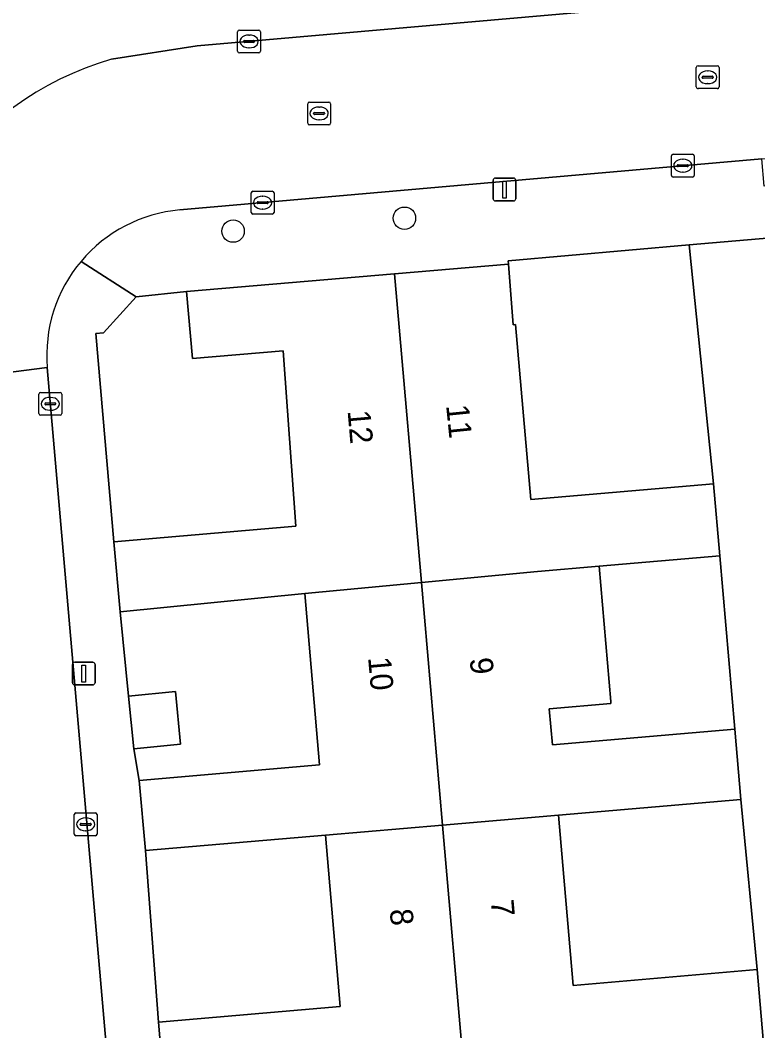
# Model space of a CAD drawing. Extents: x 162989 to 165008, y 383432 to 384338.
# Drawn here: x 164115.4 to 164147.72, y 383883.37 to 383927.64 of the extents above; entities that cross this region are included whole.
import ezdxf

# ---------------------------------------------------------------- set-up
doc = ezdxf.new("R2010")
doc.units = 0
for name, color, linetype in [('IMGEO_Boom', 7, 'Continuous'), ('IMGEO_Erf', 7, 'Continuous'), ('IMGEO_Kolk', 7, 'Continuous'), ('IMGEO_Lichtmast', 7, 'Continuous'), ('IMGEO_Muur', 7, 'Continuous'), ('IMGEO_Pand', 7, 'Continuous'), ('IMGEO_Pand_nummerreeks', 7, 'Continuous'), ('IMGEO_Rijbaan_lokaal_open', 7, 'Continuous'), ('IMGEO_Rioolput', 7, 'Continuous'), ('IMGEO_Voetpad_open', 7, 'Continuous')]:
    doc.layers.add(name, color=color, linetype=linetype)

msp = doc.modelspace()

# ---------------------------------------------------------------- linework, layer by layer
at = {"layer": 'IMGEO_Boom'}
for centre in [(164132.236, 383918.967), (164124.727, 383918.401)]:
    msp.add_circle(centre, 0.489, dxfattribs=at)
at = {"layer": 'IMGEO_Erf'}
for points in [[(164144.711, 383917.794), (164136.782, 383917.1), (164136.794, 383916.96), (164137.004, 383914.3), (164137.104, 383914.309), (164137.766, 383906.641), (164145.774, 383907.331)], [(164119.496, 383904.791), (164127.477, 383905.475), (164126.915, 383913.154), (164122.95, 383912.814), (164122.681, 383915.75), (164120.486, 383915.527), (164119.044, 383913.941), (164118.717, 383913.909)], [(164146.046, 383904.175), (164140.761, 383903.719), (164141.272, 383897.795), (164141.28, 383897.704), (164138.579, 383897.471), (164138.715, 383895.898), (164146.704, 383896.588)], [(164127.869, 383902.531), (164119.774, 383901.72), (164120.14, 383898.034), (164122.196, 383898.24), (164122.428, 383895.925), (164120.372, 383895.719), (164120.618, 383894.338), (164128.517, 383895.019)], [(164146.97, 383893.51), (164138.984, 383892.821), (164139.628, 383885.358), (164147.693, 383886.054)], [(164121.454, 383883.752), (164129.424, 383884.44), (164128.777, 383891.948), (164120.883, 383891.267)]]:
    msp.add_lwpolyline(points, close=True, dxfattribs=at)
at = {"layer": 'IMGEO_Kolk'}
for p, q in [((164124.925, 383926.283), (164124.925, 383927.135)), ((164125, 383927.209), (164125.852, 383927.209)), ((164125.413, 383926.989), (164125.438, 383926.989)), ((164125.926, 383927.135), (164125.926, 383926.283)), ((164125.184, 383926.703), (164125.184, 383926.715)), ((164125.622, 383926.666), (164125.224, 383926.666)), ((164125.227, 383926.752), (164125.625, 383926.752)), ((164125.436, 383926.429), (164125.411, 383926.429)), ((164125.668, 383926.715), (164125.668, 383926.703)), ((164125.852, 383926.209), (164125, 383926.209)), ((164143.931, 383920.842), (164143.931, 383921.694)), ((164144.006, 383921.768), (164144.858, 383921.768)), ((164144.419, 383921.548), (164144.444, 383921.548)), ((164144.932, 383921.694), (164144.932, 383920.842)), ((164144.19, 383921.262), (164144.19, 383921.274)), ((164144.628, 383921.225), (164144.23, 383921.225)), ((164144.233, 383921.311), (164144.631, 383921.311)), ((164144.674, 383921.274), (164144.674, 383921.262)), ((164144.858, 383920.768), (164144.006, 383920.768)), ((164144.442, 383920.988), (164144.417, 383920.988)), ((164125.518, 383919.221), (164125.518, 383920.073)), ((164125.593, 383920.147), (164126.445, 383920.147)), ((164126.006, 383919.927), (164126.031, 383919.927)), ((164126.519, 383920.073), (164126.519, 383919.221)), ((164125.777, 383919.641), (164125.777, 383919.653)), ((164126.215, 383919.604), (164125.817, 383919.604)), ((164125.82, 383919.69), (164126.218, 383919.69)), ((164126.029, 383919.367), (164126.004, 383919.367)), ((164126.261, 383919.653), (164126.261, 383919.641)), ((164126.445, 383919.147), (164125.593, 383919.147)), ((164116.292, 383911.335), (164117.144, 383911.335)), ((164116.217, 383910.409), (164116.217, 383911.261)), ((164116.519, 383910.878), (164116.917, 383910.878)), ((164116.705, 383911.115), (164116.73, 383911.115)), ((164117.218, 383911.261), (164117.218, 383910.409)), ((164116.476, 383910.829), (164116.476, 383910.841)), ((164116.914, 383910.792), (164116.516, 383910.792)), ((164116.728, 383910.555), (164116.703, 383910.555)), ((164116.96, 383910.841), (164116.96, 383910.829)), ((164117.144, 383910.335), (164116.292, 383910.335)), ((164117.768, 383891.988), (164117.768, 383892.84)), ((164117.843, 383892.914), (164118.695, 383892.914)), ((164118.769, 383892.84), (164118.769, 383891.988)), ((164118.027, 383892.408), (164118.027, 383892.42)), ((164118.465, 383892.371), (164118.067, 383892.371)), ((164118.07, 383892.457), (164118.468, 383892.457)), ((164118.256, 383892.694), (164118.281, 383892.694)), ((164118.511, 383892.42), (164118.511, 383892.408)), ((164118.695, 383891.914), (164117.843, 383891.914)), ((164118.279, 383892.134), (164118.254, 383892.134))]:
    msp.add_line(p, q, dxfattribs=at)
for points in [[(164124.925, 383926.283), (164124.925, 383927.135)], [(164125, 383927.209), (164125.852, 383927.209)], [(164125.926, 383927.135), (164125.926, 383926.283)], [(164125.852, 383926.209), (164125, 383926.209)], [(164143.931, 383920.842), (164143.931, 383921.694)], [(164144.006, 383921.768), (164144.858, 383921.768)], [(164144.932, 383921.694), (164144.932, 383920.842)], [(164144.858, 383920.768), (164144.006, 383920.768)], [(164125.518, 383919.221), (164125.518, 383920.073)], [(164125.593, 383920.147), (164126.445, 383920.147)], [(164126.519, 383920.073), (164126.519, 383919.221)], [(164126.445, 383919.147), (164125.593, 383919.147)], [(164116.292, 383911.335), (164117.144, 383911.335)], [(164116.217, 383910.409), (164116.217, 383911.261)], [(164117.218, 383911.261), (164117.218, 383910.409)], [(164117.144, 383910.335), (164116.292, 383910.335)], [(164117.768, 383891.988), (164117.768, 383892.84)], [(164117.843, 383892.914), (164118.695, 383892.914)], [(164118.769, 383892.84), (164118.769, 383891.988)], [(164118.695, 383891.914), (164117.843, 383891.914)]]:
    msp.add_lwpolyline(points, dxfattribs=at)
for centre, radius, start, end in [((164125.002, 383927.133), 0.0765, 91.552, 178.448), ((164125.002, 383927.133), 0.0765, 91.552, 178.448), ((164125.85, 383927.133), 0.0765, 1.552, 88.448), ((164125.85, 383927.133), 0.0765, 1.552, 88.448), ((164125.224, 383926.712), 0.0403, 85.8775, 175.7526), ((164125.221, 383926.702), 0.0366, 178.938, 274.7102), ((164125.625, 383926.709), 0.043, 264.8664, 352.4533), ((164125.629, 383926.714), 0.0386, 1.7309, 96.639), ((164125.002, 383926.285), 0.0765, 181.552, 268.448), ((164125.002, 383926.285), 0.0765, 181.552, 268.448), ((164125.85, 383926.285), 0.0765, 271.552, 358.448), ((164125.85, 383926.285), 0.0765, 271.552, 358.448), ((164144.008, 383921.692), 0.0765, 91.552, 178.448), ((164144.008, 383921.692), 0.0765, 91.552, 178.448), ((164144.856, 383921.692), 0.0765, 1.552, 88.448), ((164144.856, 383921.692), 0.0765, 1.552, 88.448), ((164144.23, 383921.271), 0.0403, 85.8775, 175.7526), ((164144.227, 383921.261), 0.0366, 178.938, 274.7102), ((164144.631, 383921.268), 0.043, 264.8664, 352.4533), ((164144.635, 383921.273), 0.0386, 1.7309, 96.639), ((164144.008, 383920.844), 0.0765, 181.552, 268.448), ((164144.008, 383920.844), 0.0765, 181.552, 268.448), ((164144.856, 383920.844), 0.0765, 271.552, 358.448), ((164144.856, 383920.844), 0.0765, 271.552, 358.448), ((164125.595, 383920.071), 0.0765, 91.552, 178.448), ((164125.595, 383920.071), 0.0765, 91.552, 178.448), ((164126.443, 383920.071), 0.0765, 1.552, 88.448), ((164126.443, 383920.071), 0.0765, 1.552, 88.448), ((164125.817, 383919.65), 0.0403, 85.8775, 175.7526), ((164125.814, 383919.64), 0.0366, 178.938, 274.7102), ((164126.218, 383919.647), 0.043, 264.8664, 352.4533), ((164126.222, 383919.652), 0.0386, 1.7309, 96.639), ((164125.595, 383919.223), 0.0765, 181.552, 268.448), ((164125.595, 383919.223), 0.0765, 181.552, 268.448), ((164126.443, 383919.223), 0.0765, 271.552, 358.448), ((164126.443, 383919.223), 0.0765, 271.552, 358.448), ((164116.294, 383911.259), 0.0765, 91.552, 178.448), ((164116.294, 383911.259), 0.0765, 91.552, 178.448), ((164117.142, 383911.259), 0.0765, 1.552, 88.448), ((164117.142, 383911.259), 0.0765, 1.552, 88.448), ((164116.516, 383910.838), 0.0403, 85.8775, 175.7526), ((164116.921, 383910.84), 0.0386, 1.7309, 96.639), ((164116.513, 383910.828), 0.0366, 178.938, 274.7102), ((164116.917, 383910.835), 0.043, 264.8664, 352.4533), ((164116.294, 383910.411), 0.0765, 181.552, 268.448), ((164116.294, 383910.411), 0.0765, 181.552, 268.448), ((164117.142, 383910.411), 0.0765, 271.552, 358.448), ((164117.142, 383910.411), 0.0765, 271.552, 358.448), ((164117.845, 383892.838), 0.0765, 91.552, 178.448), ((164117.845, 383892.838), 0.0765, 91.552, 178.448), ((164118.693, 383892.838), 0.0765, 1.552, 88.448), ((164118.693, 383892.838), 0.0765, 1.552, 88.448), ((164118.067, 383892.417), 0.0403, 85.8775, 175.7526), ((164118.064, 383892.407), 0.0366, 178.938, 274.7102), ((164118.468, 383892.414), 0.043, 264.8664, 352.4533), ((164118.472, 383892.419), 0.0386, 1.7309, 96.639), ((164117.845, 383891.99), 0.0765, 181.552, 268.448), ((164117.845, 383891.99), 0.0765, 181.552, 268.448), ((164118.693, 383891.99), 0.0765, 271.552, 358.448), ((164118.693, 383891.99), 0.0765, 271.552, 358.448)]:
    msp.add_arc(centre, radius, start, end, dxfattribs=at)
for centre, major_axis, ratio, start_param, end_param in [((164125.412, 383926.709), (-0.387, 0.002), 0.722429, 4.712389, 7.853982), ((164125.437, 383926.709), (-0.39, 0.002), 0.717154, 1.570796, 4.712389), ((164144.418, 383921.268), (-0.387, 0.002), 0.722429, 4.712389, 7.853982), ((164144.443, 383921.268), (-0.39, 0.002), 0.717154, 1.570796, 4.712389), ((164126.005, 383919.647), (-0.387, 0.002), 0.722429, 4.712389, 7.853982), ((164126.03, 383919.647), (-0.39, 0.002), 0.717154, 1.570796, 4.712389), ((164116.704, 383910.835), (-0.387, 0.002), 0.722429, 4.712389, 7.853982), ((164116.729, 383910.835), (-0.39, 0.002), 0.717154, 1.570796, 4.712389), ((164118.255, 383892.414), (-0.387, 0.002), 0.722429, 4.712389, 7.853982), ((164118.28, 383892.414), (-0.39, 0.002), 0.717154, 1.570796, 4.712389)]:
    msp.add_ellipse(centre, major_axis=major_axis, ratio=ratio, start_param=start_param, end_param=end_param, dxfattribs=at)
at = {"layer": 'IMGEO_Lichtmast'}
for p, q in [((164136.12, 383919.821), (164136.12, 383920.621)), ((164136.12, 383920.621), (164136.12, 383919.821)), ((164136.22, 383920.721), (164137.01, 383920.721)), ((164137.01, 383920.721), (164136.22, 383920.721)), ((164137.11, 383920.621), (164137.11, 383919.821)), ((164137.11, 383919.821), (164137.11, 383920.621)), ((164137.01, 383919.721), (164136.22, 383919.721)), ((164136.22, 383919.721), (164137.01, 383919.721)), ((164117.686, 383898.619), (164117.686, 383899.419)), ((164117.686, 383899.419), (164117.686, 383898.619)), ((164117.786, 383899.519), (164118.576, 383899.519)), ((164118.576, 383899.519), (164117.786, 383899.519)), ((164118.676, 383899.419), (164118.676, 383898.619)), ((164118.676, 383898.619), (164118.676, 383899.419)), ((164118.576, 383898.519), (164117.786, 383898.519)), ((164117.786, 383898.519), (164118.576, 383898.519))]:
    msp.add_line(p, q, dxfattribs=at)
for points in [[(164136.54, 383920.596), (164136.69, 383920.596), (164136.69, 383919.846), (164136.54, 383919.846), (164136.54, 383920.596)], [(164118.106, 383899.394), (164118.256, 383899.394), (164118.256, 383898.644), (164118.106, 383898.644), (164118.106, 383899.394)]]:
    msp.add_lwpolyline(points, dxfattribs=at)
for centre, start, end in [((164136.22, 383920.621), 90, 180), ((164136.22, 383920.621), 90, 180), ((164137.01, 383920.621), 0, 90), ((164137.01, 383920.621), 360, 90), ((164136.22, 383919.821), 180, 270), ((164136.22, 383919.821), 180, 270), ((164137.01, 383919.821), 270, 0), ((164137.01, 383919.821), 270, 0), ((164117.786, 383899.419), 90, 180), ((164117.786, 383899.419), 90, 180), ((164118.576, 383899.419), 0, 90), ((164118.576, 383899.419), 360, 90), ((164117.786, 383898.619), 180, 270), ((164117.786, 383898.619), 180, 270), ((164118.576, 383898.619), 270, 0), ((164118.576, 383898.619), 270, 0)]:
    msp.add_arc(centre, 0.1, start, end, dxfattribs=at)
at = {"layer": 'IMGEO_Muur'}
msp.add_lwpolyline([(164122.681, 383915.75), (164120.486, 383915.527), (164119.044, 383913.941), (164118.717, 383913.909), (164119.496, 383904.791)], dxfattribs=at)
at = {"layer": 'IMGEO_Pand'}
for points in [[(164137.104, 383914.309), (164137.004, 383914.3), (164136.794, 383916.96), (164131.8, 383916.532), (164132.977, 383903.01), (164138.06, 383903.486), (164140.761, 383903.719), (164146.046, 383904.175), (164145.774, 383907.331), (164137.766, 383906.641)], [(164131.8, 383916.532), (164122.681, 383915.75), (164122.95, 383912.814), (164126.915, 383913.154), (164127.477, 383905.475), (164119.496, 383904.791), (164119.774, 383901.72), (164127.869, 383902.531), (164132.977, 383903.01)], [(164140.761, 383903.719), (164138.06, 383903.486), (164132.977, 383903.01), (164133.901, 383892.386), (164138.984, 383892.821), (164146.97, 383893.51), (164146.704, 383896.588), (164138.715, 383895.898), (164138.579, 383897.471), (164141.28, 383897.704), (164141.272, 383897.795)], [(164132.977, 383903.01), (164127.869, 383902.531), (164128.517, 383895.019), (164120.618, 383894.338), (164120.883, 383891.267), (164128.777, 383891.948), (164133.901, 383892.386)], [(164120.14, 383898.034), (164120.372, 383895.719), (164122.428, 383895.925), (164122.196, 383898.24)], [(164134.82, 383881.83), (164139.902, 383882.297), (164147.957, 383882.992), (164147.693, 383886.054), (164139.628, 383885.358), (164138.984, 383892.821), (164133.901, 383892.386)], [(164134.82, 383881.83), (164133.901, 383892.386), (164128.777, 383891.948), (164129.424, 383884.44), (164121.454, 383883.752), (164121.719, 383880.671), (164129.738, 383881.363)]]:
    msp.add_lwpolyline(points, close=True, dxfattribs=at)
at = {"layer": 'IMGEO_Rijbaan_lokaal_open'}
for points in [[(164250.653, 383937.673), (164123.158, 383926.51), (164119.402, 383925.927)], [(164122.394, 383919.329), (164147.893, 383921.573), (164178.094, 383924.171), (164214.04, 383927.265), (164241.849, 383929.659), (164251.809, 383930.516)], [(164116.584, 383912.426), (164109.534, 383911.526), (164114.934, 383849.22)], [(164109.534, 383911.526), (164116.584, 383912.426)], [(164122.002, 383850.22), (164116.584, 383912.426)]]:
    msp.add_lwpolyline(points, dxfattribs=at)
for centre, radius, start, end in [((164123.191, 383912.75), 13.711, 106.0402, 185.1195), ((164122.959, 383912.954), 6.4, 95.0649, 139.8923), ((164122.96, 383912.958), 6.398, 139.9255, 184.7712)]:
    msp.add_arc(centre, radius, start, end, dxfattribs=at)
at = {"layer": 'IMGEO_Rioolput'}
for p, q in [((164145.022, 383924.715), (164145.022, 383925.567)), ((164145.097, 383925.641), (164145.949, 383925.641)), ((164146.023, 383925.567), (164146.023, 383924.715)), ((164145.281, 383925.135), (164145.281, 383925.147)), ((164145.719, 383925.098), (164145.321, 383925.098)), ((164145.324, 383925.184), (164145.722, 383925.184)), ((164145.51, 383925.421), (164145.535, 383925.421)), ((164145.765, 383925.147), (164145.765, 383925.135)), ((164145.949, 383924.641), (164145.097, 383924.641)), ((164145.533, 383924.861), (164145.508, 383924.861)), ((164127.996, 383923.129), (164127.996, 383923.981)), ((164128.071, 383924.055), (164128.923, 383924.055)), ((164128.484, 383923.835), (164128.509, 383923.835)), ((164128.997, 383923.981), (164128.997, 383923.129)), ((164128.255, 383923.549), (164128.255, 383923.561)), ((164128.693, 383923.512), (164128.295, 383923.512)), ((164128.298, 383923.598), (164128.696, 383923.598)), ((164128.507, 383923.275), (164128.482, 383923.275)), ((164128.739, 383923.561), (164128.739, 383923.549)), ((164128.923, 383923.055), (164128.071, 383923.055))]:
    msp.add_line(p, q, dxfattribs=at)
for points in [[(164145.022, 383924.715), (164145.022, 383925.567)], [(164145.097, 383925.641), (164145.949, 383925.641)], [(164146.023, 383925.567), (164146.023, 383924.715)], [(164145.949, 383924.641), (164145.097, 383924.641)], [(164127.996, 383923.129), (164127.996, 383923.981)], [(164128.071, 383924.055), (164128.923, 383924.055)], [(164128.997, 383923.981), (164128.997, 383923.129)], [(164128.923, 383923.055), (164128.071, 383923.055)]]:
    msp.add_lwpolyline(points, dxfattribs=at)
for centre, radius, start, end in [((164145.099, 383925.565), 0.0765, 91.552, 178.448), ((164145.099, 383925.565), 0.0765, 91.552, 178.448), ((164145.947, 383925.565), 0.0765, 1.552, 88.448), ((164145.947, 383925.565), 0.0765, 1.552, 88.448), ((164145.321, 383925.144), 0.0403, 85.8775, 175.7526), ((164145.318, 383925.134), 0.0366, 178.938, 274.7102), ((164145.722, 383925.141), 0.043, 264.8664, 352.4533), ((164145.726, 383925.146), 0.0386, 1.7309, 96.639), ((164145.099, 383924.717), 0.0765, 181.552, 268.448), ((164145.099, 383924.717), 0.0765, 181.552, 268.448), ((164145.947, 383924.717), 0.0765, 271.552, 358.448), ((164145.947, 383924.717), 0.0765, 271.552, 358.448), ((164128.073, 383923.979), 0.0765, 91.552, 178.448), ((164128.073, 383923.979), 0.0765, 91.552, 178.448), ((164128.921, 383923.979), 0.0765, 1.552, 88.448), ((164128.921, 383923.979), 0.0765, 1.552, 88.448), ((164128.295, 383923.558), 0.0403, 85.8775, 175.7526), ((164128.292, 383923.548), 0.0366, 178.938, 274.7102), ((164128.696, 383923.555), 0.043, 264.8664, 352.4533), ((164128.7, 383923.56), 0.0386, 1.7309, 96.639), ((164128.073, 383923.131), 0.0765, 181.552, 268.448), ((164128.073, 383923.131), 0.0765, 181.552, 268.448), ((164128.921, 383923.131), 0.0765, 271.552, 358.448), ((164128.921, 383923.131), 0.0765, 271.552, 358.448)]:
    msp.add_arc(centre, radius, start, end, dxfattribs=at)
for centre, major_axis, ratio, start_param, end_param in [((164145.509, 383925.141), (-0.387, 0.002), 0.722429, 4.712389, 7.853982), ((164145.534, 383925.141), (-0.39, 0.002), 0.717154, 1.570796, 4.712389), ((164128.483, 383923.555), (-0.387, 0.002), 0.722429, 4.712389, 7.853982), ((164128.508, 383923.555), (-0.39, 0.002), 0.717154, 1.570796, 4.712389)]:
    msp.add_ellipse(centre, major_axis=major_axis, ratio=ratio, start_param=start_param, end_param=end_param, dxfattribs=at)
at = {"layer": 'IMGEO_Voetpad_open'}
for points in [[(164119.402, 383925.927), (164123.158, 383926.51), (164250.653, 383937.673)], [(164251.809, 383930.516), (164241.849, 383929.659), (164241.892, 383929.153), (164214.084, 383926.748), (164214.04, 383927.265), (164178.094, 383924.171), (164178.197, 383922.975), (164147.996, 383920.377), (164147.893, 383921.573), (164122.394, 383919.329)], [(164118.064, 383917.077), (164120.486, 383915.527), (164122.681, 383915.75), (164131.8, 383916.532), (164136.794, 383916.96), (164136.782, 383917.1), (164144.711, 383917.794), (164148.804, 383918.144), (164148.714, 383919.195), (164151.666, 383919.448), (164154.618, 383919.7), (164157.571, 383919.953), (164160.523, 383920.205), (164163.475, 383920.458), (164166.427, 383920.711), (164169.379, 383920.963), (164172.332, 383921.216), (164175.284, 383921.468), (164178.236, 383921.721), (164178.574, 383917.775), (164178.731, 383915.946), (164179.056, 383911.836), (164180.315, 383895.895), (164181.954, 383877.591)], [(164121.454, 383883.752), (164120.883, 383891.267), (164120.618, 383894.338), (164120.372, 383895.719), (164120.14, 383898.034), (164119.774, 383901.72), (164119.496, 383904.791), (164118.717, 383913.909), (164119.044, 383913.941), (164120.486, 383915.527), (164118.064, 383917.077)], [(164116.584, 383912.426), (164122.002, 383850.22)], [(164124.929, 383844.383), (164126.359, 383846.7), (164124.596, 383847.392), (164124.453, 383848.999), (164123.751, 383856.859), (164123.5, 383859.765), (164123.25, 383862.671), (164122.633, 383870.223), (164122.37, 383873.277), (164121.719, 383880.671), (164121.454, 383883.752)]]:
    msp.add_lwpolyline(points, dxfattribs=at)
msp.add_lwpolyline([(164151.374, 383887.792), (164150.904, 383893.302), (164150.285, 383900.539), (164149.835, 383906.094), (164149.208, 383913.422), (164149.034, 383915.454), (164148.804, 383918.144), (164144.711, 383917.794), (164145.774, 383907.331), (164146.046, 383904.175), (164146.704, 383896.588), (164146.97, 383893.51), (164147.693, 383886.054), (164147.957, 383882.992), (164148.537, 383875.473), (164148.795, 383872.473), (164149.458, 383865.044), (164149.713, 383862.09), (164149.968, 383859.134), (164150.649, 383851.383), (164150.877, 383848.789), (164154.659, 383849.231), (164154.454, 383851.639), (164151.989, 383880.599)], close=True, dxfattribs=at)
for centre, radius, start, end in [((164123.191, 383912.75), 13.711, 106.0402, 185.1195), ((164122.959, 383912.954), 6.4, 95.0649, 139.8923), ((164122.96, 383912.958), 6.398, 139.9255, 184.7712)]:
    msp.add_arc(centre, radius, start, end, dxfattribs=at)

# ---------------------------------------------------------------- texts
at = {"layer": 'IMGEO_Pand_nummerreeks'}
for s, rotation, p in [('12', 274.9288, (164129.742, 383910.525)), ('11', 275.6778, (164134.059, 383910.765)), ('10', 274.9302, (164130.64, 383899.721)), ('9', 274.933, (164135.095, 383899.685)), ('7', 274.932, (164136.015, 383889.082)), ('8', 274.9253, (164131.588, 383888.681))]:
    msp.add_text(s, height=1, rotation=rotation, dxfattribs=at).set_placement(p)

doc.saveas('drawing.dxf')
